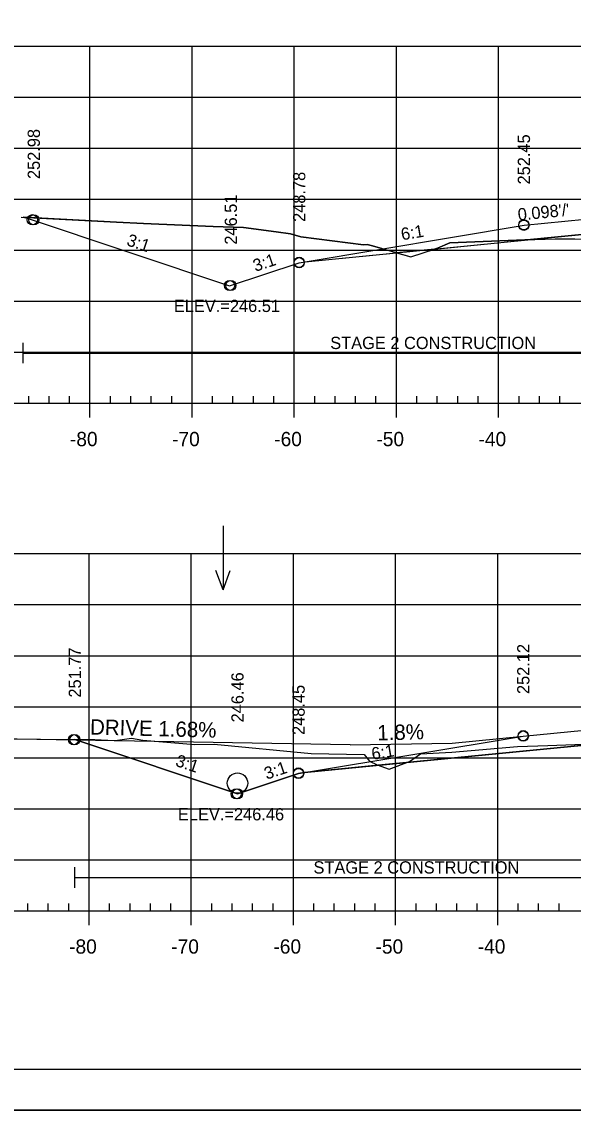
# Model space of a CAD drawing. Extents: x 1365647 to 1367999, y 387113 to 400173.
# Drawn here: x 1365807.5 to 1365861.5, y 399106.3 to 399213 of the extents above; entities that cross this region are included whole.
import ezdxf

# ---------------------------------------------------------------- set-up
doc = ezdxf.new("R2010")
doc.units = 0
for name, color, linetype in [('R_Alt Surface', 7, 'Continuous'), ('R_Axis', 7, 'Continuous'), ('R_Axis Annot', 7, 'Continuous'), ('R_Border', 7, 'Continuous'), ('R_Border Notes', 7, 'Continuous'), ('R_Contours', 7, 'Continuous'), ('R_Drive', 7, 'Continuous'), ('R_Exist Surface', 7, 'Continuous'), ('R_Fin Surface', 7, 'Continuous'), ('R_Fin Surface Annot', 7, 'Continuous'), ('R_Grid', 7, 'Continuous'), ('R_No Plot', 7, 'Continuous'), ('R_Water', 7, 'Continuous'), ('R_Water Annot', 7, 'Continuous'), ('R_Xsect Elev', 7, 'Continuous')]:
    doc.layers.add(name, color=color, linetype=linetype)

msp = doc.modelspace()

# ---------------------------------------------------------------- linework, layer by layer
at = {"layer": 'R_Alt Surface'}
for points in [[(1365835.24, 399189.48), (1365862.66, 399192.17), (1365894.16, 399195.27), (1365925.66, 399198.35), (1365945.43, 399198.11)], [(1365835.17, 399139.42), (1365862.59, 399142.11), (1365894.09, 399145.21), (1365925.59, 399148.29), (1365945.36, 399148.04)]]:
    msp.add_lwpolyline(points, dxfattribs=at)
at = {"layer": 'R_Axis'}
for p, q in [((1365808.17, 399175.6), (1365808.17, 399176.3)), ((1365810.17, 399175.6), (1365810.17, 399176.3)), ((1365812.17, 399175.6), (1365812.17, 399176.3)), ((1365816.17, 399175.6), (1365816.17, 399176.3)), ((1365818.17, 399175.6), (1365818.17, 399176.3)), ((1365820.17, 399175.6), (1365820.17, 399176.3)), ((1365822.17, 399175.6), (1365822.17, 399176.3)), ((1365826.17, 399175.6), (1365826.17, 399176.3)), ((1365828.17, 399175.6), (1365828.17, 399176.3)), ((1365830.17, 399175.6), (1365830.17, 399176.3)), ((1365832.17, 399175.6), (1365832.17, 399176.3)), ((1365836.17, 399175.6), (1365836.17, 399176.3)), ((1365838.17, 399175.6), (1365838.17, 399176.3)), ((1365840.17, 399175.6), (1365840.17, 399176.3)), ((1365842.17, 399175.6), (1365842.17, 399176.3)), ((1365846.17, 399175.6), (1365846.17, 399176.3)), ((1365848.17, 399175.6), (1365848.17, 399176.3)), ((1365850.17, 399175.6), (1365850.17, 399176.3)), ((1365852.17, 399175.6), (1365852.17, 399176.3)), ((1365856.17, 399175.6), (1365856.17, 399176.3)), ((1365858.17, 399175.6), (1365858.17, 399176.3)), ((1365860.17, 399175.6), (1365860.17, 399176.3)), ((1365749.17, 399175.6), (1366039.17, 399175.6)), ((1365814.17, 399174.2), (1365814.17, 399175.6)), ((1365824.17, 399174.2), (1365824.17, 399175.6)), ((1365834.17, 399174.2), (1365834.17, 399175.6)), ((1365844.17, 399174.2), (1365844.17, 399175.6)), ((1365854.17, 399174.2), (1365854.17, 399175.6)), ((1365749.09, 399125.87), (1366039.09, 399125.87)), ((1365808.09, 399125.87), (1365808.09, 399126.57)), ((1365810.09, 399125.87), (1365810.09, 399126.57)), ((1365812.09, 399125.87), (1365812.09, 399126.57)), ((1365814.09, 399124.47), (1365814.09, 399125.87)), ((1365816.09, 399125.87), (1365816.09, 399126.57)), ((1365818.09, 399125.87), (1365818.09, 399126.57)), ((1365820.09, 399125.87), (1365820.09, 399126.57)), ((1365822.09, 399125.87), (1365822.09, 399126.57)), ((1365824.09, 399124.47), (1365824.09, 399125.87)), ((1365826.09, 399125.87), (1365826.09, 399126.57)), ((1365828.09, 399125.87), (1365828.09, 399126.57)), ((1365830.09, 399125.87), (1365830.09, 399126.57)), ((1365832.09, 399125.87), (1365832.09, 399126.57)), ((1365834.09, 399124.47), (1365834.09, 399125.87)), ((1365836.09, 399125.87), (1365836.09, 399126.57)), ((1365838.09, 399125.87), (1365838.09, 399126.57)), ((1365840.09, 399125.87), (1365840.09, 399126.57)), ((1365842.09, 399125.87), (1365842.09, 399126.57)), ((1365844.09, 399124.47), (1365844.09, 399125.87)), ((1365846.09, 399125.87), (1365846.09, 399126.57)), ((1365848.09, 399125.87), (1365848.09, 399126.57)), ((1365850.09, 399125.87), (1365850.09, 399126.57)), ((1365852.09, 399125.87), (1365852.09, 399126.57)), ((1365854.09, 399124.47), (1365854.09, 399125.87)), ((1365856.09, 399125.87), (1365856.09, 399126.57)), ((1365858.09, 399125.87), (1365858.09, 399126.57)), ((1365860.09, 399125.87), (1365860.09, 399126.57))]:
    msp.add_line(p, q, dxfattribs=at)
at = {"layer": 'R_Border'}
msp.add_line((1366052.27, 399110.31), (1365736.09, 399110.31), dxfattribs=at)
at = {"layer": 'R_Contours'}
for p, q in [((1365807.64, 399193.84), (1365808.01, 399193.75)), ((1365862.66, 399192.17), (1365857.28, 399191.65)), ((1365847.89, 399190.72), (1365857.28, 399191.65)), ((1365847.89, 399190.72), (1365844.18, 399190.36))]:
    msp.add_line(p, q, dxfattribs=at)
for points in [[(1365842.82, 399190.74), (1365842.73, 399190.77), (1365841.84, 399191.02), (1365841.29, 399191.15), (1365840.96, 399191.14), (1365834.81, 399191.91), (1365833.8, 399192.22), (1365832.4, 399192.42), (1365829.21, 399192.83), (1365826.23, 399192.92), (1365819.4, 399193.23), (1365816.77, 399193.35), (1365807.64, 399193.84)], [(1365808.01, 399193.75), (1365827.84, 399187.11), (1365827.84, 399187.11), (1365834.66, 399189.38), (1365834.66, 399189.38), (1365835.24, 399189.48), (1365835.25, 399189.48), (1365844.18, 399190.36), (1365842.82, 399190.74)], [(1365857.28, 399191.65), (1365859.71, 399191.72), (1365861.64, 399191.72), (1365865.73, 399191.7), (1365868.69, 399192.07), (1365871.25, 399192.37), (1365876.61, 399192.7), (1365876.73, 399192.71), (1365876.74, 399192.71), (1365876.75, 399192.71), (1365876.8, 399192.72), (1365877, 399192.74), (1365880.05, 399193.11)], [(1365857.28, 399191.65), (1365856.75, 399191.63), (1365849.39, 399191.34), (1365848.19, 399190.82), (1365847.89, 399190.72)], [(1365844.18, 399190.36), (1365845.58, 399189.96), (1365847.89, 399190.72)]]:
    msp.add_lwpolyline(points, dxfattribs=at)
for points in [[(1365812.69, 399142.64), (1365814.63, 399142.64), (1365816.54, 399142.57), (1365816.62, 399142.57), (1365818.22, 399142.8), (1365819.33, 399142.58), (1365824.43, 399142.17), (1365826.33, 399142.2), (1365835.81, 399141.29), (1365841.01, 399141.17), (1365841.53, 399140.54), (1365842.27, 399140.17), (1365842.39, 399140.13), (1365835.17, 399139.42), (1365834.59, 399139.32), (1365828.61, 399137.33)], [(1365845.16, 399140.4), (1365845.46, 399140.51), (1365846.52, 399141.25), (1365849.6, 399141.43), (1365856.02, 399141.97), (1365859, 399142.08), (1365861.62, 399142.17), (1365863.35, 399142.19), (1365862.59, 399142.11)], [(1365842.39, 399140.13), (1365843.45, 399139.76), (1365845.16, 399140.4)]]:
    msp.add_lwpolyline(points, close=True, dxfattribs=at)
at = {"layer": 'R_Drive'}
for p, q in [((1365849.62, 399142.31), (1365856.59, 399142.99)), ((1365839.63, 399142.13), (1365802.09, 399142.76)), ((1365839.63, 399142.13), (1365849.62, 399142.31))]:
    msp.add_line(p, q, dxfattribs=at)
at = {"layer": 'R_Exist Surface'}
for points in [[(1365807.45, 399193.85), (1365816.77, 399193.35), (1365819.4, 399193.23), (1365826.23, 399192.92), (1365829.21, 399192.83), (1365832.4, 399192.42), (1365833.8, 399192.22), (1365834.81, 399191.91), (1365840.96, 399191.14), (1365841.29, 399191.15), (1365841.84, 399191.02), (1365845.58, 399189.96), (1365848.19, 399190.82), (1365849.39, 399191.34), (1365856.75, 399191.63), (1365859.71, 399191.72), (1365861.64, 399191.72)], [(1365800.36, 399142.78), (1365812.32, 399142.64), (1365814.63, 399142.64), (1365816.54, 399142.57), (1365816.62, 399142.57), (1365818.22, 399142.8), (1365819.33, 399142.58), (1365824.43, 399142.17), (1365826.33, 399142.2), (1365835.81, 399141.29), (1365841.01, 399141.17), (1365841.53, 399140.54), (1365842.27, 399140.17), (1365843.45, 399139.76), (1365845.46, 399140.51), (1365846.52, 399141.25), (1365849.6, 399141.43), (1365856.02, 399141.97), (1365859, 399142.08), (1365861.62, 399142.17)]]:
    msp.add_lwpolyline(points, dxfattribs=at)
at = {"layer": 'R_Fin Surface'}
for points in [[(1365807.64, 399193.84), (1365808.01, 399193.75), (1365827.84, 399187.11), (1365827.84, 399187.11), (1365834.66, 399189.38), (1365834.66, 399189.38), (1365835.24, 399189.48), (1365835.25, 399189.48), (1365856.66, 399193.05), (1365856.67, 399193.05), (1365862.66, 399193.64), (1365864.67, 399193.83), (1365894.16, 399196.73), (1365894.16, 399196.73), (1365923.66, 399199.62), (1365923.67, 399199.62), (1365925.66, 399199.81), (1365931.66, 399200.4), (1365931.67, 399200.4), (1365945.43, 399198.11), (1365945.43, 399198.11), (1365953.66, 399196.73)], [(1365812.69, 399142.64), (1365828.61, 399137.33), (1365834.59, 399139.32), (1365835.17, 399139.42), (1365856.59, 399142.99), (1365862.59, 399143.58), (1365864.59, 399143.77), (1365894.09, 399146.66), (1365923.59, 399149.55), (1365925.59, 399149.75), (1365931.59, 399150.34), (1365945.36, 399148.04), (1365953.59, 399146.67), (1365971.52, 399140.69)]]:
    msp.add_lwpolyline(points, dxfattribs=at)
at = {"layer": 'R_Grid'}
for p, q in [((1365749.17, 399210.6), (1366039.17, 399210.6)), ((1365814.17, 399175.6), (1365814.17, 399210.6)), ((1365824.17, 399175.6), (1365824.17, 399210.6)), ((1365834.17, 399175.6), (1365834.17, 399210.6)), ((1365844.17, 399175.6), (1365844.17, 399210.6)), ((1365854.17, 399175.6), (1365854.17, 399210.6)), ((1365749.17, 399205.6), (1366039.17, 399205.6)), ((1365749.17, 399200.6), (1366039.17, 399200.6)), ((1365749.17, 399195.6), (1366039.17, 399195.6)), ((1365749.17, 399190.6), (1366039.17, 399190.6)), ((1365749.17, 399185.6), (1366039.17, 399185.6)), ((1365749.17, 399180.6), (1366039.17, 399180.6)), ((1365749.17, 399175.6), (1366039.17, 399175.6)), ((1365749.09, 399160.87), (1366039.09, 399160.87)), ((1365814.09, 399125.87), (1365814.09, 399160.87)), ((1365824.09, 399125.87), (1365824.09, 399160.87)), ((1365834.09, 399125.87), (1365834.09, 399160.87)), ((1365844.09, 399125.87), (1365844.09, 399160.87)), ((1365854.09, 399125.87), (1365854.09, 399160.87)), ((1365749.09, 399155.87), (1366039.09, 399155.87)), ((1365749.09, 399150.87), (1366039.09, 399150.87)), ((1365749.09, 399145.87), (1366039.09, 399145.87)), ((1365749.09, 399140.87), (1366039.09, 399140.87)), ((1365749.09, 399135.87), (1366039.09, 399135.87)), ((1365749.09, 399130.87), (1366039.09, 399130.87)), ((1365749.09, 399125.87), (1366039.09, 399125.87))]:
    msp.add_line(p, q, dxfattribs=at)
at = {"layer": 'R_No Plot'}
msp.add_line((1365723.69, 399106.33), (1366057.03, 399106.33), dxfattribs=at)
msp.add_lwpolyline([(1365723.69, 399319.66), (1366057.03, 399319.66), (1366057.03, 399106.32), (1365723.69, 399106.32)], close=True, dxfattribs=at)
for centre in [(1365808.53, 399193.59), (1365808.67, 399193.58), (1365856.65, 399193.09), (1365856.65, 399193.05), (1365834.65, 399189.42), (1365834.65, 399189.38), (1365827.84, 399187.15), (1365827.96, 399187.15), (1365812.56, 399142.64), (1365812.56, 399142.64), (1365812.69, 399142.64), (1365856.59, 399143.03), (1365856.59, 399143.03), (1365856.59, 399142.99), (1365834.59, 399139.37), (1365834.59, 399139.37), (1365834.59, 399139.32), (1365828.48, 399137.33), (1365828.48, 399137.33), (1365828.61, 399137.33)]:
    msp.add_circle(centre, 0.5, dxfattribs=at)
at = {"layer": 'R_Water'}
for p, q in [((1365807.64, 399179.53), (1365807.64, 399181.53)), ((1365807.64, 399180.53), (1365880.05, 399180.53)), ((1365812.69, 399128.13), (1365812.69, 399130.13)), ((1365812.69, 399129.13), (1365881.2, 399129.13))]:
    msp.add_line(p, q, dxfattribs=at)
msp.add_circle((1365828.61, 399138.38), 1, dxfattribs=at)
at = {"layer": 'R_Water Annot'}
for p, q in [((1365827.2, 399163.59), (1365827.2, 399157.31)), ((1365827.2, 399157.31), (1365826.5, 399159.23)), ((1365827.2, 399157.31), (1365827.9, 399159.23))]:
    msp.add_line(p, q, dxfattribs=at)

# ---------------------------------------------------------------- texts
at = {"layer": 'R_Axis Annot'}
for s, p in [('-80', (1365812.21, 399171.4)), ('-70', (1365822.21, 399171.4)), ('-60', (1365832.21, 399171.4)), ('-50', (1365842.21, 399171.4)), ('-40', (1365852.21, 399171.4)), ('-80', (1365812.13, 399121.67)), ('-70', (1365822.13, 399121.67)), ('-60', (1365832.13, 399121.67)), ('-50', (1365842.13, 399121.67)), ('-40', (1365852.13, 399121.67))]:
    msp.add_text(s, height=1.4, dxfattribs=at).set_placement(p)
at = {"layer": 'R_Border Notes'}
for s, p in [('ELEV.=246.51', (1365822.38, 399184.55)), ('ELEV.=246.46', (1365822.78, 399134.73))]:
    msp.add_text(s, height=1.2, dxfattribs=at).set_placement(p)
at = {"layer": 'R_Drive'}
for s, rotation, p in [('DRIVE 1.68%', 358.5039, (1365814.16, 399143.15)), ('1.8%', 1.4961, (1365842.31, 399142.56))]:
    msp.add_text(s, height=1.5, rotation=rotation, dxfattribs=at).set_placement(p)
at = {"layer": 'R_Fin Surface Annot'}
for s, rotation, p in [('252.98', 90, (1365809.27, 399197.58)), ('252.45', 90, (1365857.25, 399197.05)), ('248.78', 90, (1365835.25, 399193.38)), ('246.51', 90, (1365828.56, 399191.15)), ("0.098'/'", 5.5972, (1365856.11, 399193.5)), ('6:1', 9.4624, (1365844.72, 399191.57)), ('3:1', 341.5649, (1365817.68, 399191.11)), ('3:1', 18.4351, (1365830.36, 399188.48)), ('6:1', 9.4624, (1365841.83, 399140.65)), ('3:1', 341.5651, (1365822.46, 399140.09)), ('3:1', 18.4349, (1365831.46, 399138.71))]:
    msp.add_text(s, height=1.2, rotation=rotation, dxfattribs=at).set_placement(p)
at = {"layer": 'R_Water'}
for p in [(1365837.69, 399180.92), (1365836.05, 399129.52)]:
    msp.add_text('STAGE 2 CONSTRUCTION', height=1.2, dxfattribs=at).set_placement(p)
at = {"layer": 'R_Xsect Elev'}
for s, p in [('251.77', (1365813.29, 399146.76)), ('252.12', (1365857.19, 399147.11)), ('246.46', (1365829.21, 399144.33)), ('248.45', (1365835.19, 399143.1))]:
    msp.add_text(s, height=1.2, rotation=90, dxfattribs=at).set_placement(p)

doc.saveas('drawing.dxf')
